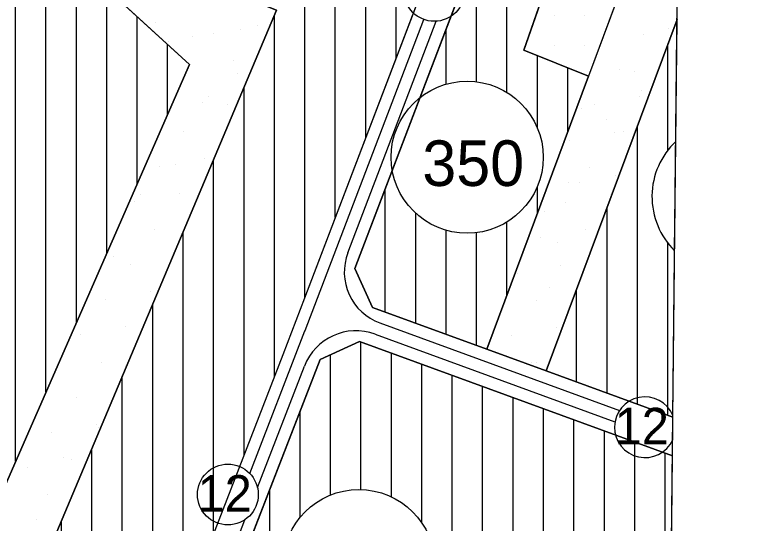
# Model space of a CAD drawing. Extents: x 419109 to 421295, y 4452223 to 4457798.
# Drawn here: x 421025.6 to 421266.4, y 4452617.5 to 4452784.8 of the extents above; entities that cross this region are included whole.
import ezdxf

# ---------------------------------------------------------------- set-up
doc = ezdxf.new("R2010")
doc.units = 0
for name, color, linetype in [('ADA', 7, 'Continuous'), ('ADAKENARI', 7, 'Continuous'), ('Default', 7, 'Continuous'), ('KALDIRIM', 7, 'Continuous'), ('KD_DAIRE', 7, 'Continuous'), ('KD_YGEN', 7, 'Continuous'), ('PAFTALAMA', 7, 'Continuous'), ('PL_AYA_PARK_DINLENME', 7, 'Continuous'), ('PL_KON_MEV_350', 7, 'Continuous'), ('PL_SAY_DINI_TESIS', 7, 'Continuous'), ('SM_DAIRE', 7, 'Continuous'), ('SM_TAKS', 7, 'Continuous'), ('TR_DINITESIS', 7, 'Continuous'), ('TR_ORTAYOGUNKONUT', 7, 'Continuous'), ('TR_PARKALANI', 7, 'Continuous')]:
    doc.layers.add(name, color=color, linetype=linetype)

# ---------------------------------------------------------------- blocks, each defined once
blk = doc.blocks.new('POINT_DISPLAY')
at = {"layer": 'Default'}
blk.add_line((0, 0), (0, 0), dxfattribs=at)

msp = doc.modelspace()

# ---------------------------------------------------------------- linework, layer by layer
at = {"layer": 'ADA'}
for p, q in [((421205.28, 4452808.78), (421192.96, 4452773.08)), ((421045.57, 4452802.75), (421083.04, 4452768.45)), ((421227.61, 4452800.64), (421214.21, 4452764.62)), ((421027.16, 4452585.56), (421111.62, 4452786.24)), ((421243.31, 4452783.26), (421200.3, 4452667.65)), ((421192.96, 4452773.08), (421214.21, 4452764.62)), ((421083.04, 4452768.45), (421020.17, 4452624.93)), ((421214.21, 4452764.62), (421180.79, 4452674.79))]:
    msp.add_line(p, q, dxfattribs=at)
at = {"layer": 'ADAKENARI'}
for p, q in [((421137.39, 4452701.31), (421196.34, 4452856.04)), ((421168.9, 4452817.73), (421120.85, 4452691.59)), ((421143.22, 4452688.53), (421137.39, 4452701.31)), ((421120.85, 4452691.59), (421113.68, 4452672.92)), ((421180.79, 4452674.79), (421143.22, 4452688.53)), ((421125.97, 4452671.42), (421138.97, 4452677.31)), ((421138.97, 4452677.31), (421241.81, 4452639.69)), ((421200.3, 4452667.65), (421180.79, 4452674.79)), ((421113.68, 4452672.92), (421054.54, 4452520.01)), ((421069.4, 4452525.16), (421125.97, 4452671.42)), ((421241.94, 4452652.42), (421200.3, 4452667.65))]:
    msp.add_line(p, q, dxfattribs=at)
at = {"layer": 'KALDIRIM'}
for p, q in [((421121.05, 4452680.88), (421160.04, 4452783.22)), ((421135.09, 4452706.5), (421164.09, 4452782.62)), ((421145.64, 4452683.39), (421224.39, 4452654.58)), ((421102.87, 4452633.88), (421121, 4452680.75)), ((421144.05, 4452679.71), (421222.9, 4452650.87)), ((421105.38, 4452629.29), (421120.81, 4452669.18)), ((421241.41, 4452644.1), (421241.85, 4452643.93)), ((421052.05, 4452491.39), (421101.28, 4452618.69))]:
    msp.add_line(p, q, dxfattribs=at)
for centre, radius, start, end in [((421151.77, 4452700.15), 17.85, 159.1442, 249.9077), ((421137.79, 4452662.61), 18.21, 69.9077, 158.8546), ((421094.93, 4452690.83), 27.95, 338.8546, 339.1442)]:
    msp.add_arc(centre, radius, start, end, dxfattribs=at)
at = {"layer": 'KD_DAIRE'}
msp.add_line((421241.87, 4452644.99), (421241.95, 4452653), dxfattribs=at)
for centre in [(421163.49, 4452792.61), (421095.66, 4452626.96)]:
    msp.add_circle(centre, 10, dxfattribs=at)
msp.add_arc((421232.75, 4452649.09), 10, 23.0147, 335.7909, dxfattribs=at)
at = {"layer": 'PAFTALAMA'}
msp.add_lwpolyline([(419138.44, 4455021.89), (419108.72, 4452245.78), (421237.47, 4452223.29), (421266.41, 4454999.4)], dxfattribs=at)
at = {"layer": 'PL_AYA_PARK_DINLENME'}
msp.add_line((421243.31, 4452783.26), (421243.95, 4452844.56), dxfattribs=at)
for points in [[(421243.95, 4452844.56), (421227.61, 4452800.64), (421214.21, 4452764.62), (421180.79, 4452674.79), (421200.3, 4452667.65), (421243.31, 4452783.26)], [(420862.44, 4452616.65), (420862.05, 4452637.03), (420861.87, 4452641.35), (420861.47, 4452645.65), (420860.87, 4452649.94), (420860.07, 4452654.19), (420859.06, 4452658.39), (420857.85, 4452662.54), (420856.44, 4452666.63), (420854.84, 4452670.65), (420838.46, 4452709.01), (420867.76, 4452703.68), (420865.85, 4452665.58), (420934.44, 4452652.87), (421020.17, 4452624.93), (421083.04, 4452768.45), (421045.57, 4452802.75), (421049.81, 4452811.42), (421094.47, 4452793.22), (421111.62, 4452786.24), (421027.16, 4452585.56)]]:
    msp.add_lwpolyline(points, dxfattribs=at)
at = {"layer": 'PL_KON_MEV_350'}
msp.add_line((421241.94, 4452652.42), (421243.31, 4452783.26), dxfattribs=at)
for points in [[(421244.14, 4452862.76), (421233.18, 4452865.65), (421209.9, 4452865.46), (421196.34, 4452856.04), (421137.39, 4452701.31), (421143.22, 4452688.53), (421180.79, 4452674.79), (421214.21, 4452764.62), (421192.96, 4452773.08), (421205.28, 4452808.78), (421227.61, 4452800.64), (421243.95, 4452844.56)], [(421243.31, 4452783.26), (421200.3, 4452667.65), (421241.94, 4452652.42)], [(421241.81, 4452639.69), (421138.97, 4452677.31), (421125.97, 4452671.42), (421069.4, 4452525.16), (421127.92, 4452503.37), (421138.95, 4452532.12), (421230.72, 4452496.67), (421237.81, 4452506.91), (421240.5, 4452514.11)], [(421240.5, 4452514.11), (421241.25, 4452585.52), (421241.81, 4452639.69)]]:
    msp.add_lwpolyline(points, dxfattribs=at)
for points in [[(421168.9, 4452817.73), (421120.85, 4452691.59), (421113.68, 4452672.92), (421054.54, 4452520.01), (421045.97, 4452514.14), (420990.96, 4452542.37), (421011.92, 4452592.54), (421027.16, 4452585.56), (421111.62, 4452786.24), (421094.47, 4452793.22), (421114.79, 4452841.49)], [(421045.57, 4452802.75), (421083.04, 4452768.45), (421020.17, 4452624.93), (420934.44, 4452652.87), (420964.6, 4452714.45), (420995.6, 4452706.5), (421008.49, 4452732.83), (420972.28, 4452749.84), (420964.6, 4452714.45), (420934.44, 4452652.87), (420865.85, 4452665.58), (420867.76, 4452703.68), (420885.32, 4452771.79), (420891.35, 4452814.03), (420918.87, 4452818.31)]]:
    msp.add_lwpolyline(points, close=True, dxfattribs=at)
at = {"layer": 'PL_SAY_DINI_TESIS'}
msp.add_lwpolyline([(421192.96, 4452773.08), (421205.28, 4452808.78), (421227.61, 4452800.64), (421214.21, 4452764.62)], close=True, dxfattribs=at)
at = {"layer": 'SM_DAIRE'}
msp.add_line((421242.51, 4452707.15), (421242.89, 4452743.13), dxfattribs=at)
for centre in [(421174.31, 4452737.9), (421138.72, 4452603.61)]:
    msp.add_circle(centre, 25, dxfattribs=at)
msp.add_arc((421260.06, 4452724.96), 25, 133.3771, 225.4284, dxfattribs=at)
at = {"layer": 'TR_ORTAYOGUNKONUT'}
for p, q in [((421120.96, 4452691.88), (421120.96, 4452838.78)), ((421130.96, 4452718.13), (421130.96, 4452834.39)), ((421187.39, 4452759.2), (421187.39, 4452832.55)), ((421140.96, 4452744.38), (421140.96, 4452830)), ((421150.96, 4452770.63), (421150.96, 4452825.61)), ((421177.39, 4452762.71), (421177.39, 4452806.3)), ((421025.85, 4452637.9), (421025.85, 4452805.17)), ((421035.85, 4452660.73), (421035.85, 4452803.94)), ((421045.85, 4452683.56), (421045.85, 4452802.49)), ((421055.85, 4452706.39), (421055.85, 4452793.34)), ((421065.85, 4452729.21), (421065.85, 4452784.19)), ((421110.96, 4452665.88), (421110.96, 4452784.67)), ((421167.39, 4452761.92), (421167.39, 4452780.06)), ((421075.85, 4452752.04), (421075.85, 4452775.03)), ((421240.3, 4452740.27), (421240.3, 4452775.17)), ((421197.39, 4452747.5), (421197.39, 4452771.32)), ((421207.39, 4452746.31), (421207.39, 4452767.34)), ((421100.96, 4452640.03), (421100.96, 4452760.91)), ((421230.3, 4452656.68), (421230.3, 4452748.29)), ((421090.96, 4452614.17), (421090.96, 4452737.15)), ((421147.39, 4452687.01), (421147.39, 4452727.56)), ((421197.39, 4452719.43), (421197.39, 4452728.29)), ((421157.39, 4452683.35), (421157.39, 4452719.49)), ((421220.3, 4452660.34), (421220.3, 4452721.41)), ((421187.39, 4452692.55), (421187.39, 4452716.59)), ((421080.96, 4452588.32), (421080.96, 4452713.39)), ((421167.39, 4452679.69), (421167.39, 4452713.87)), ((421177.39, 4452676.03), (421177.39, 4452713.09)), ((421240.3, 4452653.02), (421240.3, 4452709.64)), ((421210.3, 4452664), (421210.3, 4452694.53)), ((421070.96, 4452562.46), (421070.96, 4452689.63)), ((421139.4, 4452628.61), (421139.4, 4452677.15)), ((421149.4, 4452626.22), (421149.4, 4452673.5)), ((421129.4, 4452626.81), (421129.4, 4452672.97)), ((421159.4, 4452617.66), (421159.4, 4452669.84)), ((421169.4, 4452610.24), (421169.4, 4452666.18)), ((421060.96, 4452536.61), (421060.96, 4452665.87)), ((421179.4, 4452608.07), (421179.4, 4452662.52)), ((421189.4, 4452604.21), (421189.4, 4452658.86)), ((421119.4, 4452619.48), (421119.4, 4452654.44)), ((421199.4, 4452600.35), (421199.4, 4452655.21)), ((421209.4, 4452596.49), (421209.4, 4452651.55)), ((421219.4, 4452592.63), (421219.4, 4452647.89)), ((421050.96, 4452573.03), (421050.96, 4452642.11)), ((421229.4, 4452497.18), (421229.4, 4452644.23)), ((421239.4, 4452511.16), (421239.4, 4452640.57)), ((421109.4, 4452510.27), (421109.4, 4452628.58)), ((421040.96, 4452578.96), (421040.96, 4452618.35))]:
    msp.add_line(p, q, dxfattribs=at)

# ---------------------------------------------------------------- block references
at = {"layer": 'TR_DINITESIS', "xscale": 0.1, "yscale": 0.10000000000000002}
for p in [(421202.96, 4452784.62), (421212.96, 4452784.62), (421202.96, 4452774.62), (421212.96, 4452774.62)]:
    msp.add_blockref('POINT_DISPLAY', p, dxfattribs=at)
at = {"layer": 'TR_PARKALANI', "xscale": 0.1, "yscale": 0.10000000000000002}
for p in [(421071.91, 4452782.12), (421099.76, 4452779.9), (421105.54, 4452781.18), (421240.65, 4452780.36), (421084.12, 4452777.58), (421090.77, 4452778.58), (421232.36, 4452778.29), (421076, 4452775.97), (421097.43, 4452769.6), (421082.66, 4452766.99), (421098.85, 4452765.56), (421224.25, 4452766.71), (421229.22, 4452766.23), (421089.32, 4452758.01), (421230.91, 4452757.73), (421231.75, 4452759.84), (421087.36, 4452755.92), (421095.41, 4452755.28), (421211.84, 4452754.06), (421216.13, 4452755.12), (421220.26, 4452750.2), (421081.21, 4452746.43), (421222.79, 4452746.14), (421225.75, 4452746.53), (421208.02, 4452743.54), (421087.87, 4452737.45), (421073.1, 4452734.84), (421078.47, 4452735.4), (421214.68, 4452734.56), (421223.14, 4452731.76), (421207.5, 4452729.44), (421211.37, 4452729.69), (421066.98, 4452725.76), (421079.76, 4452725.86), (421221.34, 4452725.58), (421064.99, 4452723.26), (421206.57, 4452722.97), (421199.88, 4452720.04), (421071.65, 4452714.28), (421213.23, 4452713.99), (421198.46, 4452711.39), (421204.03, 4452709.75), (421058.09, 4452705.25), (421063.53, 4452702.69), (421205.12, 4452702.41), (421190.35, 4452699.8), (421190.99, 4452699.53), (421070.2, 4452693.71), (421201.43, 4452694.97), (421055.42, 4452691.11), (421197.01, 4452690.82), (421062.08, 4452682.13), (421203.67, 4452681.84), (421047.31, 4452679.53), (421188.9, 4452679.24), (421053.97, 4452670.55), (421062.05, 4452669.41), (421195.56, 4452670.26), (421197.08, 4452670.35), (421039.2, 4452667.94), (421045.86, 4452658.96), (421052.52, 4452649.98), (421037.75, 4452647.38), (421053.16, 4452648.89), (421041.66, 4452639.25), (421044.41, 4452638.4), (421029.64, 4452635.79), (421036.3, 4452626.81), (421032.77, 4452618.73)]:
    msp.add_blockref('POINT_DISPLAY', p, dxfattribs=at)

# ---------------------------------------------------------------- texts
at = {"layer": 'KD_YGEN'}
for p in [(421222.77, 4452643.48), (421085.68, 4452621.34)]:
    msp.add_text('12', height=12, dxfattribs=at).set_placement(p)
at = {"layer": 'SM_TAKS'}
msp.add_text('350', height=15, dxfattribs=at).set_placement((421159.57, 4452728.45))

doc.saveas('drawing.dxf')
